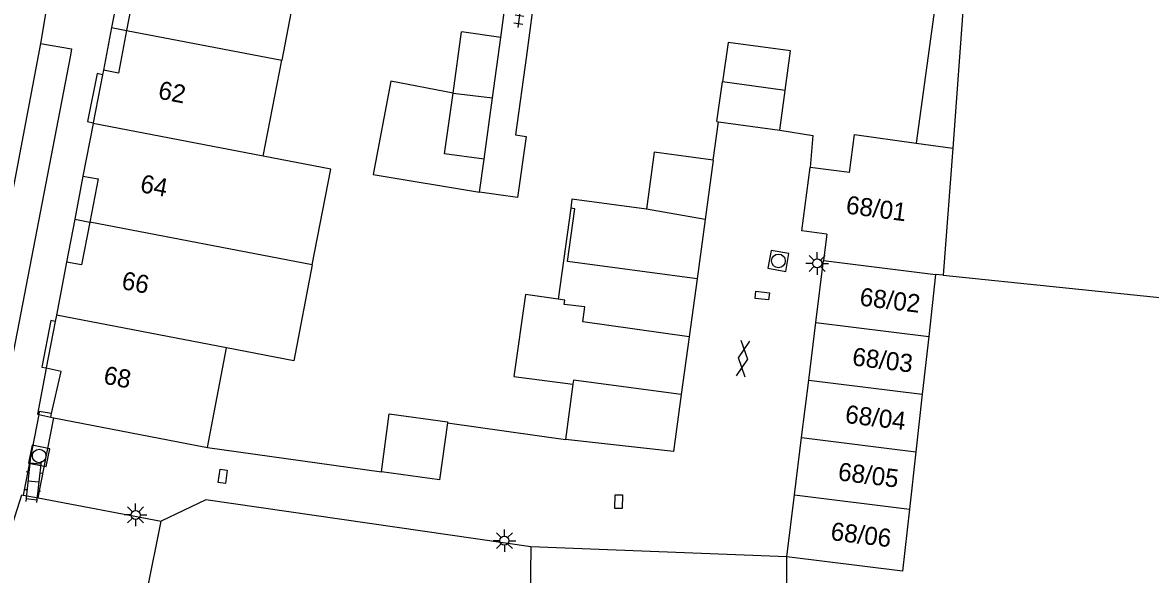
# Model space of a CAD drawing. Extents: x 132998 to 136004, y 396998 to 398512.
# Drawn here: x 133674.7 to 133737.1, y 397645.7 to 397676.2 of the extents above; entities that cross this region are included whole.
import ezdxf

# ---------------------------------------------------------------- set-up
doc = ezdxf.new("R2010")
doc.units = 0
for name, color, linetype in [('gg-afsc-erfafscheiding', 7, 'Continuous'), ('gg-afsc-hekwerk', 7, 'Continuous'), ('gg-afsc-muur', 7, 'Continuous'), ('gg-anno-huisnummerreeks BGT', 7, 'Continuous'), ('gg-bbg-bijgebouw', 7, 'Continuous'), ('gg-bbg-gedigitaliseerde bebouwing', 7, 'Continuous'), ('gg-bbg-gedigitaliseerde bijgebouw', 7, 'Continuous'), ('gg-bbg-hoofdgebouw', 7, 'Continuous'), ('gg-bbg-luifel en loopbrug', 7, 'Continuous'), ('gg-bbg-onder overbouw', 7, 'Continuous'), ('gg-bbg-pand overbouw', 7, 'Continuous'), ('gg-bbg-tussenscheiding', 7, 'Continuous'), ('gg-bbg-tussenscheiding niveau 01', 7, 'Continuous'), ('gg-knt-verharding', 7, 'Continuous'), ('gg-knt-verharding nz', 7, 'Continuous'), ('gt-symb-gesloten verharding', 7, 'Continuous'), ('gt-symb-klinker verharding', 7, 'Continuous'), ('gt-symb-kolk center center', 7, 'Continuous'), ('gt-symb-lichtmast', 7, 'Continuous'), ('gt-symb-rioolschacht', 7, 'Continuous'), ('gt-symb-tegel verharding', 7, 'Continuous')]:
    doc.layers.add(name, color=color, linetype=linetype)

# ---------------------------------------------------------------- blocks, each defined once
blk = doc.blocks.new('gt0-TEG1')
at = {"layer": 'gt-symb-tegel verharding'}
for p, q in [((-1.125, 0), (1.125, 0)), ((-0.9, -0.25), (-0.9, 0.25)), ((-0.45, -0.25), (-0.45, 0.25)), ((0, -0.25), (0, 0.25)), ((0.45, -0.25), (0.45, 0.25)), ((0.9, -0.25), (0.9, 0.25))]:
    blk.add_line(p, q, dxfattribs=at)
blk = doc.blocks.new('gt0-GESVH1')
at = {"layer": 'gt-symb-gesloten verharding'}
for p, q in [((-0.992, -0.261), (0.008, 0.239)), ((0.008, -0.261), (-0.992, 0.239)), ((0.008, 0.239), (1.008, -0.261)), ((1.008, 0.239), (0.008, -0.261))]:
    blk.add_line(p, q, dxfattribs=at)
blk = doc.blocks.new('gt0-KL1')
at = {"layer": 'gt-symb-klinker verharding'}
for p, q in [((-1.15, 0.3), (1.15, 0.3)), ((-1, -0.3), (-1, 0.3)), ((-0.5, 0.3), (-0.5, 0.45)), ((0, -0.3), (0, 0.3)), ((0.5, 0.3), (0.5, 0.45)), ((1, -0.3), (1, 0.3)), ((-1.15, -0.3), (1.15, -0.3)), ((-0.5, -0.45), (-0.5, -0.3)), ((0.5, -0.45), (0.5, -0.3))]:
    blk.add_line(p, q, dxfattribs=at)
blk = doc.blocks.new('gt0-RS')
at = {"layer": 'gt-symb-rioolschacht'}
blk.add_lwpolyline([(-0.5, -0.5), (0.5, -0.5), (0.5, 0.5), (-0.5, 0.5)], close=True, dxfattribs=at)
blk.add_circle((0, 0), 0.375, dxfattribs=at)
blk = doc.blocks.new('gt0-LMAST')
at = {"layer": 'gt-symb-lichtmast'}
for p, q in [((-0.182, 0.173), (-0.447, 0.438)), ((-0.005, 0.246), (-0.005, 0.621)), ((0.172, 0.173), (0.437, 0.438)), ((-0.255, -0.004), (-0.63, -0.004)), ((-0.182, -0.181), (-0.447, -0.446)), ((-0.005, -0.254), (-0.005, -0.629)), ((0.437, -0.446), (0.172, -0.181)), ((0.245, -0.004), (0.62, -0.004))]:
    blk.add_line(p, q, dxfattribs=at)
blk.add_circle((-0.005, -0.004), 0.25, dxfattribs=at)
blk = doc.blocks.new('gt0-KOLKCC')
at = {"layer": 'gt-symb-kolk center center'}
blk.add_lwpolyline([(-0.375, 0.2), (0.375, 0.2), (0.375, -0.2), (-0.375, -0.2)], close=True, dxfattribs=at)

msp = doc.modelspace()

# ---------------------------------------------------------------- linework, layer by layer
at = {"layer": 'gg-afsc-erfafscheiding'}
for p, q in [((133701.181, 397675.357), (133701.74, 397679.429)), ((133725.296, 397677.866), (133724.159, 397669.528)), ((133712.929, 397668.579), (133713.221, 397670.711)), ((133698.233, 397654.06), (133704.761, 397653.154))]:
    msp.add_line(p, q, dxfattribs=at)
for points in [[(133703.261, 397679.4), (133702.605, 397674.375), (133701.99, 397669.984), (133702.58, 397669.902), (133702.111, 397666.526), (133700.007, 397666.819)], [(133716.609, 397670.253), (133718.446, 397669.949), (133718.293, 397668.183)]]:
    msp.add_lwpolyline(points, dxfattribs=at)
at = {"layer": 'gg-afsc-hekwerk'}
msp.add_line((133675.599, 397649.916), (133676.467, 397654.351), dxfattribs=at)
at = {"layer": 'gg-afsc-muur'}
msp.add_line((133684.954, 397652.703), (133694.578, 397651.361), dxfattribs=at)
msp.add_lwpolyline([(133702.836, 397647.223), (133684.871, 397649.819), (133682.398, 397648.636)], dxfattribs=at)
at = {"layer": 'gg-bbg-bijgebouw'}
for p, q in [((133700.725, 397672.029), (133701.181, 397675.357)), ((133713.132, 397670.723), (133713.442, 397672.91)), ((133700.26, 397668.64), (133700.725, 397672.029)), ((133713.221, 397670.711), (133716.609, 397670.253)), ((133712.929, 397668.579), (133712.481, 397665.303)), ((133712.481, 397665.303), (133712.033, 397662.027)), ((133718.603, 397659.617), (133719.026, 397663.041)), ((133712.033, 397662.027), (133711.594, 397658.817)), ((133718.209, 397656.431), (133718.603, 397659.617)), ((133711.594, 397658.817), (133711.16, 397655.637)), ((133717.817, 397653.255), (133718.209, 397656.431)), ((133698.241, 397654.117), (133698.233, 397654.06)), ((133717.424, 397650.08), (133717.817, 397653.255)), ((133674.767, 397650.073), (133675.599, 397649.916)), ((133675.599, 397649.916), (133682.398, 397648.636)), ((133717.001, 397646.656), (133717.424, 397650.08)), ((133717.001, 397646.656), (133702.836, 397647.223))]:
    msp.add_line(p, q, dxfattribs=at)
for points in [[(133719.218, 397664.498), (133717.83, 397664.681), (133718.293, 397668.183)], [(133711.16, 397655.637), (133710.729, 397652.488), (133704.761, 397653.154)], [(133698.233, 397654.06), (133697.796, 397650.91), (133694.578, 397651.361)], [(133672.217, 397642.377), (133674.704, 397650.085), (133674.767, 397650.073)]]:
    msp.add_lwpolyline(points, dxfattribs=at)
at = {"layer": 'gg-bbg-gedigitaliseerde bebouwing'}
for p, q in [((133690.093, 397679.43), (133689.07, 397674.111)), ((133726.793, 397677.666), (133726.172, 397669.252)), ((133688.05, 397668.809), (133689.07, 397674.111)), ((133725.653, 397662.222), (133742.968, 397660.449)), ((133684.954, 397652.703), (133686.013, 397658.211))]:
    msp.add_line(p, q, dxfattribs=at)
for points in [[(133690.76, 397662.796), (133691.776, 397668.095), (133688.05, 397668.809)], [(133690.76, 397662.796), (133689.745, 397657.497), (133686.013, 397658.211)]]:
    msp.add_lwpolyline(points, dxfattribs=at)
at = {"layer": 'gg-bbg-gedigitaliseerde bijgebouw'}
for p, q in [((133698.539, 397672.297), (133699.008, 397675.681)), ((133701.181, 397675.357), (133699.008, 397675.681)), ((133716.904, 397672.442), (133713.442, 397672.91)), ((133716.609, 397670.253), (133716.904, 397672.442)), ((133724.159, 397669.528), (133726.172, 397669.252)), ((133720.457, 397667.897), (133718.293, 397668.183)), ((133705.049, 397665.931), (133704.362, 397660.903)), ((133719.218, 397664.498), (133719.026, 397663.041)), ((133725.229, 397662.274), (133724.847, 397658.843)), ((133725.653, 397662.222), (133725.229, 397662.274)), ((133724.847, 397658.843), (133724.492, 397655.654)), ((133705.168, 397656.202), (133704.761, 397653.154)), ((133724.492, 397655.654), (133724.138, 397652.472)), ((133694.578, 397651.361), (133695.012, 397654.558)), ((133695.012, 397654.558), (133698.241, 397654.117)), ((133724.138, 397652.472), (133723.784, 397649.294))]:
    msp.add_line(p, q, dxfattribs=at)
for points in [[(133700.26, 397668.64), (133698.073, 397668.94), (133698.539, 397672.297)], [(133720.457, 397667.897), (133720.743, 397669.996), (133724.159, 397669.528)], [(133712.929, 397668.579), (133709.669, 397669.025), (133709.239, 397665.876)], [(133709.239, 397665.876), (133705.119, 397666.439), (133705.049, 397665.931)], [(133704.362, 397660.903), (133702.548, 397661.161), (133701.905, 397656.636), (133705.168, 397656.202)], [(133723.784, 397649.294), (133723.402, 397645.864), (133717.001, 397646.656)], [(133672.217, 397642.377), (133680.821, 397640.756), (133682.398, 397648.636)], [(133702.836, 397647.223), (133702.713, 397637.061), (133708.862, 397636.986), (133708.862, 397638.547), (133715.186, 397638.547), (133717.001, 397640.811), (133717.001, 397646.656)]]:
    msp.add_lwpolyline(points, dxfattribs=at)
at = {"layer": 'gg-bbg-hoofdgebouw'}
for p, q in [((133679.156, 397673.311), (133678.645, 397670.658)), ((133679.204, 397673.562), (133679.156, 397673.311)), ((133678.637, 397670.614), (133678.077, 397667.707)), ((133678.645, 397670.658), (133678.637, 397670.614)), ((133713.132, 397670.723), (133713.221, 397670.711)), ((133677.165, 397662.953), (133676.604, 397660.018)), ((133676.539, 397659.677), (133676.048, 397657.108)), ((133676.604, 397660.018), (133676.539, 397659.677)), ((133676.048, 397657.108), (133676.043, 397657.081)), ((133676.295, 397654.384), (133676.467, 397654.351)), ((133676.467, 397654.351), (133684.954, 397652.703))]:
    msp.add_line(p, q, dxfattribs=at)
at = {"layer": 'gg-bbg-luifel en loopbrug'}
msp.add_line((133700.007, 397666.819), (133700.26, 397668.64), dxfattribs=at)
for points in [[(133716.904, 397672.442), (133717.199, 397674.631), (133713.752, 397675.097), (133713.442, 397672.91)], [(133698.539, 397672.297), (133695.11, 397672.954), (133694.122, 397667.798), (133700.007, 397666.819)]]:
    msp.add_lwpolyline(points, dxfattribs=at)
at = {"layer": 'gg-bbg-onder overbouw'}
msp.add_line((133676.295, 397654.384), (133676.341, 397654.584), dxfattribs=at)
for points in [[(133680.115, 397678.299), (133680.95, 397678.138), (133680.492, 397675.755)], [(133680.492, 397675.755), (133680.039, 397673.401), (133679.204, 397673.562)], [(133678.077, 397667.707), (133678.911, 397667.546), (133678.454, 397665.16)], [(133678.454, 397665.16), (133678, 397662.793), (133677.165, 397662.953)], [(133676.341, 397654.584), (133676.879, 397656.914), (133676.043, 397657.081)]]:
    msp.add_lwpolyline(points, dxfattribs=at)
at = {"layer": 'gg-bbg-pand overbouw'}
for p, q in [((133680.115, 397678.299), (133679.656, 397675.914)), ((133679.656, 397675.914), (133679.204, 397673.562)), ((133678.077, 397667.707), (133677.619, 397665.319)), ((133677.619, 397665.319), (133677.165, 397662.953)), ((133675.632, 397654.537), (133676.295, 397654.384))]:
    msp.add_line(p, q, dxfattribs=at)
msp.add_lwpolyline([(133676.043, 397657.081), (133675.56, 397654.554), (133675.632, 397654.537)], dxfattribs=at)
at = {"layer": 'gg-bbg-tussenscheiding'}
for p, q in [((133680.492, 397675.755), (133689.07, 397674.111)), ((133698.539, 397672.297), (133700.725, 397672.029)), ((133688.05, 397668.809), (133678.637, 397670.614)), ((133726.172, 397669.252), (133725.653, 397662.222)), ((133712.481, 397665.303), (133709.239, 397665.876)), ((133690.76, 397662.796), (133678.454, 397665.16)), ((133719.026, 397663.041), (133725.229, 397662.274)), ((133686.013, 397658.211), (133676.604, 397660.018)), ((133718.603, 397659.617), (133724.847, 397658.843)), ((133718.209, 397656.431), (133724.492, 397655.654)), ((133717.817, 397653.255), (133724.138, 397652.472)), ((133717.424, 397650.08), (133723.784, 397649.294))]:
    msp.add_line(p, q, dxfattribs=at)
for points in [[(133712.033, 397662.027), (133704.868, 397662.994), (133705.278, 397665.895), (133705.049, 397665.931)], [(133711.594, 397658.817), (133705.726, 397659.647), (133705.829, 397660.472), (133704.693, 397660.613), (133704.723, 397660.856), (133704.362, 397660.903)], [(133711.16, 397655.637), (133705.209, 397656.429), (133705.168, 397656.202)]]:
    msp.add_lwpolyline(points, dxfattribs=at)
at = {"layer": 'gg-bbg-tussenscheiding niveau 01'}
for p, q in [((133679.656, 397675.914), (133680.492, 397675.755)), ((133677.619, 397665.319), (133678.454, 397665.16))]:
    msp.add_line(p, q, dxfattribs=at)
at = {"layer": 'gg-knt-verharding'}
for p, q in [((133676.025, 397676.79), (133675.73, 397675.034)), ((133675.73, 397675.034), (133677.444, 397674.746)), ((133675.632, 397654.537), (133674.767, 397650.073))]:
    msp.add_line(p, q, dxfattribs=at)
for points in [[(133677.444, 397674.746), (133677.386, 397674.398), (133674.15, 397657.563)], [(133679.156, 397673.311), (133678.862, 397673.368), (133678.326, 397670.719), (133678.645, 397670.658)], [(133676.539, 397659.677), (133676.291, 397659.725), (133675.807, 397657.154), (133676.048, 397657.108)]]:
    msp.add_lwpolyline(points, dxfattribs=at)
at = {"layer": 'gg-knt-verharding nz'}
msp.add_line((133675.73, 397675.034), (133672.389, 397657.587), dxfattribs=at)
msp.add_lwpolyline([(133676.341, 397654.584), (133675.662, 397654.692), (133675.632, 397654.537)], dxfattribs=at)

# ---------------------------------------------------------------- block references
at = {"layer": 'gt-symb-gesloten verharding', "rotation": 82.24257421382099}
msp.add_blockref('gt0-GESVH1', (133714.563, 397657.612), dxfattribs=at)
at = {"layer": 'gt-symb-klinker verharding', "rotation": -96.31488442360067}
msp.add_blockref('gt0-KL1', (133675.334, 397650.839), dxfattribs=at)
at = {"layer": 'gt-symb-kolk center center'}
for p, rotation in [((133715.638, 397661.103), 173.28012010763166), ((133685.804, 397651.115), -97.70065539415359), ((133707.699, 397649.715), 89.25519682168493)]:
    msp.add_blockref('gt0-KOLKCC', p, dxfattribs=dict(at, rotation=rotation))
at = {"layer": 'gt-symb-lichtmast'}
for p in [(133718.683, 397662.884), (133680.993, 397648.98), (133701.387, 397647.56)]:
    msp.add_blockref('gt0-LMAST', p, dxfattribs=at)
at = {"layer": 'gt-symb-rioolschacht'}
for p, rotation in [((133716.535, 397663.018), 170.1513776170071), ((133675.654, 397652.237), 78.34159837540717)]:
    msp.add_blockref('gt0-RS', p, dxfattribs=dict(at, rotation=rotation))
at = {"layer": 'gt-symb-tegel verharding', "rotation": -97.64386978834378}
msp.add_blockref('gt0-TEG1', (133702.277, 397677.026), dxfattribs=at)

# ---------------------------------------------------------------- texts
at = {"layer": 'gg-anno-huisnummerreeks BGT'}
for s, rotation, p in [('62', 349.1, (133682.185, 397671.996)), ('64', 349.1, (133681.191, 397666.83)), ('68/01', 352.5, (133720.228, 397665.64)), ('66', 349.2, (133680.164, 397661.474)), ('68/02', 353, (133720.988, 397660.556)), ('68/03', 353, (133720.58, 397657.25)), ('68', 349.2, (133679.164, 397656.244)), ('68/04', 353, (133720.187, 397654.07)), ('68/05', 352.9, (133719.794, 397650.896)), ('68/06', 353, (133719.386, 397647.595))]:
    msp.add_text(s, height=1, rotation=rotation, dxfattribs=at).set_placement(p)

doc.saveas('drawing.dxf')
